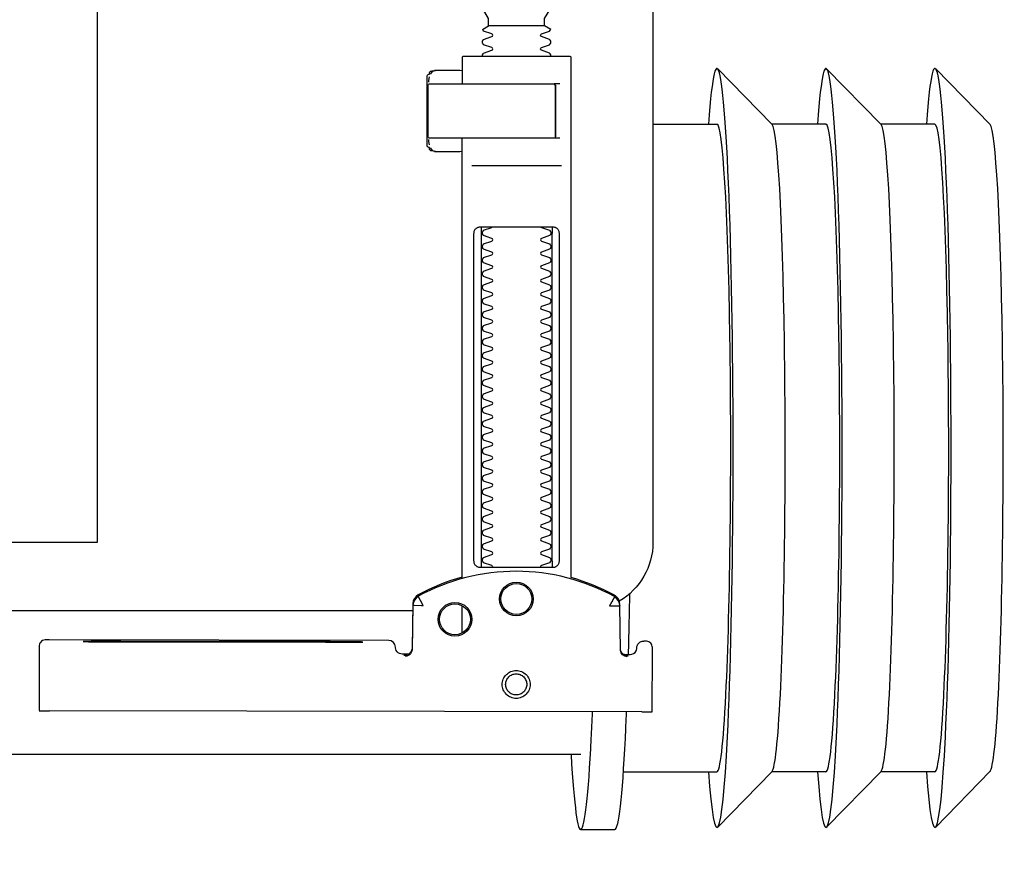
# Model space of a CAD drawing. Header units: millimetres. Extents: x 28600 to 181045, y -399112 to -163690.
# Tile 320 of 482: x 74710 to 74724, y -197720 to -197708. Entities that reach past the tile are written whole.
import ezdxf

# ---------------------------------------------------------------- set-up
doc = ezdxf.new("R2010")
doc.units = ezdxf.units.MM
doc.layers.get('0').update_dxf_attribs({"color": 8})
doc.layers.add('!!_@ wypos sanit nd', color=8, linetype='Continuous', plot=False)

# ---------------------------------------------------------------- blocks, each defined once
blk = doc.blocks.new('A$C4ebe9e89')
for points in [[(-0.24944, 0.17326), (-0.24147, 0.18145)], [(-0.24136, 0.17331), (-0.23341, 0.17331), (-0.22548, 0.18145)], [(-0.22538, 0.17331), (-0.21743, 0.17331), (-0.2095, 0.18145)], [(-0.18941, 0.18181), (-0.19441, 0.18181)], [(-0.19567, 0.17331), (-0.20939, 0.17331)], [(-0.18941, 0.17081), (-0.04454, 0.17081), (-0.04035, 0.17071), (-0.03616, 0.17042), (-0.032, 0.16993), (-0.02786, 0.16925), (-0.02376, 0.16837), (-0.0197, 0.16731), (-0.0157, 0.16606), (-0.01176, 0.16462), (-0.00789, 0.163), (-0.0041, 0.1612), (-0.0004, 0.15923), (0.0032, 0.15708), (0.00671, 0.15478), (0.0101, 0.1523), (0.01337, 0.14968)], [(-0.19839, 0.16455), (-0.11148, 0.16437)], [(-0.19593, 0.15629), (-0.19608, 0.15629), (-0.19638, 0.15629), (-0.19593, 0.1562), (-0.19577, 0.15614), (-0.19563, 0.15605), (-0.19551, 0.15594), (-0.1954, 0.15581), (-0.19532, 0.15567), (-0.19526, 0.15551), (-0.19523, 0.15535)], [(-0.16479, 0.14865), (-0.16466, 0.1552), (-0.16464, 0.15536), (-0.1646, 0.15551), (-0.16454, 0.15566), (-0.16445, 0.15579), (-0.16435, 0.15591), (-0.16422, 0.15601), (-0.16408, 0.15609), (-0.16394, 0.15614), (-0.16348, 0.15622), (-0.1638, 0.15623), (-0.16395, 0.15623)], [(-0.12195, 0.15427), (-0.15195, 0.15433)], [(-0.15195, 0.15423), (-0.12195, 0.15417)], [(-0.172, 0.15297), (-0.172, 0.14892)], [(0.16493, 0.14968), (-0.16477, 0.14968)], [(-0.172, 0.14497), (-0.172, 0.08036)], [(-0.1852, 0.14236), (-0.1852, 0.09436)], [(-0.1748, 0.09436), (-0.1748, 0.14236)], [(-0.11847, 0.04968), (-0.11847, 0.13968), (0.11153, 0.13968), (0.11153, 0.04968)], [(-0.17342, 0.08436), (-0.18658, 0.08436)], [(-0.172, 0.0823), (-0.17167, 0.08236), (-0.1682, 0.08236), (-0.16809, 0.08236), (-0.16798, 0.08234), (-0.16789, 0.08225), (-0.16779, 0.08224), (-0.16762, 0.08223), (-0.16752, 0.08223), (-0.16741, 0.08221), (-0.1673, 0.08214), (-0.16725, 0.082), (-0.16725, 0.08174), (-0.16711, 0.08172), (-0.16701, 0.08168), (-0.16693, 0.08162), (-0.16687, 0.08148), (-0.16687, 0.07124), (-0.16691, 0.07111), (-0.16701, 0.07103), (-0.16725, 0.07098), (-0.16725, 0.07071), (-0.16728, 0.07061), (-0.16735, 0.07054), (-0.16746, 0.0705), (-0.16762, 0.07049), (-0.16775, 0.07048), (-0.16789, 0.07046), (-0.16797, 0.07039), (-0.16807, 0.07036), (-0.1682, 0.07036), (-0.17167, 0.07036), (-0.172, 0.07041)], [(-0.16829, 0.08235), (-0.16772, 0.08221), (-0.16738, 0.08176)], [(-0.16723, 0.08135), (-0.16714, 0.08082), (-0.16713, 0.08055)], [(-0.18633, 0.08036), (-0.17526, 0.08036), (-0.17367, 0.08036)], [(-0.24944, 0.07835), (-0.24147, 0.07016)], [(-0.24136, 0.07831), (-0.23341, 0.07831), (-0.22548, 0.07016)], [(-0.22538, 0.07831), (-0.21743, 0.07831), (-0.2095, 0.07016)], [(-0.2, 0.07831), (-0.20939, 0.07831)], [(-0.18633, 0.07236), (-0.1855, 0.07236), (-0.18567, 0.07246), (-0.1857, 0.07256)], [(-0.16738, 0.07096), (-0.16772, 0.07051), (-0.16829, 0.07036)], [(-0.16713, 0.07216), (-0.16714, 0.0719), (-0.16723, 0.07137)], [(-0.1841, 0.06388), (-0.1759, 0.06388)]]:
    blk.add_lwpolyline(points)
for points in [[(-0.19989, 0.16454), (-0.19995, 0.15554, 0.009369), (-0.19993, 0.15511), (-0.19991, 0.15494), (-0.19986, 0.15477), (-0.19978, 0.15461), (-0.19968, 0.15447), (-0.19955, 0.15435), (-0.1994, 0.15426), (-0.19924, 0.15419), (-0.19907, 0.15415), (-0.19895, 0.15414), (-0.1988, 0.15414)], [(-0.16412, 0.15607), (-0.16324, 0.15607), (-0.16303, 0.15604), (-0.16282, 0.15598), (-0.16264, 0.15587), (-0.16249, 0.15572), (-0.16236, 0.15555), (-0.16228, 0.15535), (-0.16224, 0.15515, 0.002299), (-0.16224, 0.15503, 0.40455), (-0.16124, 0.15406), (-0.11145, 0.15396), (-0.11127, 0.15396), (-0.11111, 0.15396), (-0.11099, 0.15396), (-0.11083, 0.15397), (-0.11065, 0.15401), (-0.11048, 0.15408), (-0.11033, 0.15418), (-0.1102, 0.1543), (-0.11009, 0.15445), (-0.11001, 0.15461), (-0.10996, 0.15479), (-0.10995, 0.15497), (-0.10997, 0.16396), (-0.10998, 0.16435)], [(-0.19576, 0.15613), (-0.19665, 0.15613, 0.282591), (-0.19753, 0.15558), (-0.19757, 0.15549), (-0.19761, 0.15538), (-0.19763, 0.15529), (-0.19764, 0.15514, -0.415352), (-0.19864, 0.15414)], [(-0.19623, 0.15644), (-0.19587, 0.15638), (-0.19555, 0.15617), (-0.19533, 0.15585), (-0.19523, 0.1555), (-0.19513, 0.14894), (-0.19513, 0.14888, 0.265347), (-0.19435, 0.14762, 0.125711), (-0.17997, 0.14391, 0.125711), (-0.16558, 0.14756, 0.26954), (-0.16479, 0.14885), (-0.16467, 0.1554), (-0.16464, 0.15562), (-0.16456, 0.15583), (-0.16444, 0.15601), (-0.16428, 0.15617), (-0.16409, 0.15628), (-0.16388, 0.15635), (-0.16368, 0.15638)], [(-0.15993, 0.04968), (-0.17248, 0.04968, 0.405519), (-0.172, 0.05018), (-0.172, 0.05088, 0.414214), (-0.1725, 0.05138), (-0.1875, 0.05138, 0.414214), (-0.188, 0.05088), (-0.188, 0.05018, 0.405519), (-0.18751, 0.04968), (-0.19, 0.04968, -0.414214), (-0.2, 0.05968), (-0.2, 0.13968, -0.266001), (-0.19506, 0.1483)], [(-0.19512, 0.14869), (-0.19511, 0.1485), (-0.19509, 0.1484), (-0.19506, 0.1483), (-0.19503, 0.1482), (-0.19498, 0.1481), (-0.19493, 0.148), (-0.19488, 0.14791), (-0.19482, 0.14782), (-0.19475, 0.14774), (-0.19467, 0.14766), (-0.1946, 0.14759), (-0.19451, 0.14753), (-0.19443, 0.14747), (-0.19434, 0.14742), (-0.19358, 0.14701), (-0.19281, 0.14663), (-0.19203, 0.14628), (-0.19124, 0.14594), (-0.19044, 0.14563), (-0.18964, 0.14534), (-0.18882, 0.14507), (-0.188, 0.14483), (-0.188, 0.06856, 0.414214), (-0.1878, 0.06836), (-0.17545, 0.06836), (-0.1722, 0.06836, 0.414214), (-0.172, 0.06856), (-0.172, 0.07236)], [(-0.172, 0.14478), (-0.17117, 0.14502), (-0.17034, 0.14528), (-0.16952, 0.14557), (-0.16871, 0.14588), (-0.16791, 0.14622), (-0.16712, 0.14657), (-0.16635, 0.14695), (-0.16558, 0.14736), (-0.16557, 0.14736, 0.269546), (-0.16479, 0.14865)], [(-0.18353, 0.09336, 0.182836), (-0.18364, 0.09345), (-0.18485, 0.09386, 0.050055), (-0.185, 0.09412), (-0.185, 0.0944, 0.050055), (-0.18485, 0.09466), (-0.18364, 0.09507, 0.719897), (-0.18364, 0.09545), (-0.18485, 0.09586, 0.050055), (-0.185, 0.09612), (-0.185, 0.0964, 0.050055), (-0.18485, 0.09666), (-0.18364, 0.09707, 0.719897), (-0.18364, 0.09745), (-0.18485, 0.09786, 0.050055), (-0.185, 0.09812), (-0.185, 0.0984, 0.050055), (-0.18485, 0.09866), (-0.18364, 0.09907, 0.719897), (-0.18364, 0.09945), (-0.18485, 0.09986, 0.050055), (-0.185, 0.10012), (-0.185, 0.1004, 0.050055), (-0.18485, 0.10066), (-0.18364, 0.10107, 0.719897), (-0.18364, 0.10145), (-0.18485, 0.10186, 0.050055), (-0.185, 0.10212), (-0.185, 0.1024, 0.050055), (-0.18485, 0.10266), (-0.18364, 0.10307, 0.719897), (-0.18364, 0.10345), (-0.18485, 0.10386, 0.050055), (-0.185, 0.10412), (-0.185, 0.1044, 0.050055), (-0.18485, 0.10466), (-0.18364, 0.10507, 0.719897), (-0.18364, 0.10545), (-0.18485, 0.10586, 0.050055), (-0.185, 0.10612), (-0.185, 0.1064, 0.050055), (-0.18485, 0.10666), (-0.18364, 0.10707, 0.719897), (-0.18364, 0.10745), (-0.18485, 0.10786, 0.050055), (-0.185, 0.10812), (-0.185, 0.1084, 0.050055), (-0.18485, 0.10866), (-0.18364, 0.10907, 0.719897), (-0.18364, 0.10945), (-0.18485, 0.10986, 0.050055), (-0.185, 0.11012), (-0.185, 0.1104, 0.050055), (-0.18485, 0.11066), (-0.18364, 0.11107, 0.719897), (-0.18364, 0.11145), (-0.18485, 0.11186, 0.050055), (-0.185, 0.11212), (-0.185, 0.1124, 0.050055), (-0.18485, 0.11266), (-0.18364, 0.11307, 0.719897), (-0.18364, 0.11345), (-0.18485, 0.11386, 0.050055), (-0.185, 0.11412), (-0.185, 0.1144, 0.050055), (-0.18485, 0.11466), (-0.18364, 0.11507, 0.719897), (-0.18364, 0.11545), (-0.18485, 0.11586, 0.050055), (-0.185, 0.11612), (-0.185, 0.1164, 0.050055), (-0.18485, 0.11666), (-0.18364, 0.11707, 0.719897), (-0.18364, 0.11745), (-0.18485, 0.11786, 0.050055), (-0.185, 0.11812), (-0.185, 0.1184, 0.050055), (-0.18485, 0.11866), (-0.18364, 0.11907, 0.719897), (-0.18364, 0.11945), (-0.18485, 0.11986, 0.050055), (-0.185, 0.12012), (-0.185, 0.1204, 0.050055), (-0.18485, 0.12066), (-0.18364, 0.12107, 0.719897), (-0.18364, 0.12145), (-0.18485, 0.12186, 0.050055), (-0.185, 0.12212), (-0.185, 0.1224, 0.050055), (-0.18485, 0.12266), (-0.18364, 0.12307, 0.719897), (-0.18364, 0.12345), (-0.18485, 0.12386, 0.050055), (-0.185, 0.12412), (-0.185, 0.1244, 0.050055), (-0.18485, 0.12466), (-0.18364, 0.12507, 0.719897), (-0.18364, 0.12545), (-0.18485, 0.12586, 0.050055), (-0.185, 0.12612), (-0.185, 0.1264, 0.050055), (-0.18485, 0.12666), (-0.18364, 0.12707, 0.719897), (-0.18364, 0.12745), (-0.18485, 0.12786, 0.050055), (-0.185, 0.12812), (-0.185, 0.1284, 0.050055), (-0.18485, 0.12866), (-0.18364, 0.12907, 0.719897), (-0.18364, 0.12945), (-0.18485, 0.12986, 0.050055), (-0.185, 0.13012), (-0.185, 0.1304, 0.050055), (-0.18485, 0.13066), (-0.18364, 0.13107, 0.719897), (-0.18364, 0.13145), (-0.18485, 0.13186, 0.050055), (-0.185, 0.13212), (-0.185, 0.1324, 0.050055), (-0.18485, 0.13266), (-0.18364, 0.13307, 0.719897), (-0.18364, 0.13345), (-0.18485, 0.13386, 0.050055), (-0.185, 0.13412), (-0.185, 0.1344, 0.050055), (-0.18485, 0.13466), (-0.18364, 0.13507, 0.719897), (-0.18364, 0.13545), (-0.18485, 0.13586, 0.050055), (-0.185, 0.13612), (-0.185, 0.1364, 0.050055), (-0.18485, 0.13666), (-0.18364, 0.13707, 0.719897), (-0.18364, 0.13745), (-0.18485, 0.13786, 0.050055), (-0.185, 0.13812), (-0.185, 0.1384, 0.050055), (-0.18485, 0.13866), (-0.18364, 0.13907, 0.719897), (-0.18364, 0.13945), (-0.18485, 0.13986, 0.050055), (-0.185, 0.14012), (-0.185, 0.1404, 0.050055), (-0.18485, 0.14066), (-0.18364, 0.14107, 0.719897), (-0.18364, 0.14145), (-0.18485, 0.14186, 0.050055), (-0.185, 0.14212), (-0.185, 0.1424, 0.050055), (-0.18485, 0.14266), (-0.18364, 0.14307, 0.474594), (-0.18353, 0.14336)], [(-0.17647, 0.14336, 0.474594), (-0.17636, 0.14307), (-0.17514, 0.14266, 0.050055), (-0.175, 0.1424), (-0.175, 0.14212, 0.050055), (-0.17514, 0.14186), (-0.17636, 0.14145, 0.719897), (-0.17636, 0.14107), (-0.17514, 0.14066, 0.050055), (-0.175, 0.1404), (-0.175, 0.14012, 0.050055), (-0.17514, 0.13986), (-0.17636, 0.13945, 0.719897), (-0.17636, 0.13907), (-0.17514, 0.13866, 0.050055), (-0.175, 0.1384), (-0.175, 0.13812, 0.050055), (-0.17514, 0.13786), (-0.17636, 0.13745, 0.719897), (-0.17636, 0.13707), (-0.17514, 0.13666, 0.050055), (-0.175, 0.1364), (-0.175, 0.13612, 0.050055), (-0.17514, 0.13586), (-0.17636, 0.13545, 0.719897), (-0.17636, 0.13507), (-0.17514, 0.13466, 0.050055), (-0.175, 0.1344), (-0.175, 0.13412, 0.050055), (-0.17514, 0.13386), (-0.17636, 0.13345, 0.719897), (-0.17636, 0.13307), (-0.17514, 0.13266, 0.050055), (-0.175, 0.1324), (-0.175, 0.13212, 0.050055), (-0.17514, 0.13186), (-0.17636, 0.13145, 0.719897), (-0.17636, 0.13107), (-0.17514, 0.13066, 0.050055), (-0.175, 0.1304), (-0.175, 0.13012, 0.050055), (-0.17514, 0.12986), (-0.17636, 0.12945, 0.719897), (-0.17636, 0.12907), (-0.17514, 0.12866, 0.050055), (-0.175, 0.1284), (-0.175, 0.12812, 0.050055), (-0.17514, 0.12786), (-0.17636, 0.12745, 0.719897), (-0.17636, 0.12707), (-0.17514, 0.12666, 0.050055), (-0.175, 0.1264), (-0.175, 0.12612, 0.050055), (-0.17514, 0.12586), (-0.17636, 0.12545, 0.719897), (-0.17636, 0.12507), (-0.17514, 0.12466, 0.050055), (-0.175, 0.1244), (-0.175, 0.12412, 0.050055), (-0.17514, 0.12386), (-0.17636, 0.12345, 0.719897), (-0.17636, 0.12307), (-0.17514, 0.12266, 0.050055), (-0.175, 0.1224), (-0.175, 0.12212, 0.050055), (-0.17514, 0.12186), (-0.17636, 0.12145, 0.719897), (-0.17636, 0.12107), (-0.17514, 0.12066, 0.050055), (-0.175, 0.1204), (-0.175, 0.12012, 0.050055), (-0.17514, 0.11986), (-0.17636, 0.11945, 0.719897), (-0.17636, 0.11907), (-0.17514, 0.11866, 0.050055), (-0.175, 0.1184), (-0.175, 0.11812, 0.050055), (-0.17514, 0.11786), (-0.17636, 0.11745, 0.719897), (-0.17636, 0.11707), (-0.17514, 0.11666, 0.050055), (-0.175, 0.1164), (-0.175, 0.11612, 0.050055), (-0.17514, 0.11586), (-0.17636, 0.11545, 0.719897), (-0.17636, 0.11507), (-0.17514, 0.11466, 0.050055), (-0.175, 0.1144), (-0.175, 0.11412, 0.050055), (-0.17514, 0.11386), (-0.17636, 0.11345, 0.719897), (-0.17636, 0.11307), (-0.17514, 0.11266, 0.050055), (-0.175, 0.1124), (-0.175, 0.11212, 0.050055), (-0.17514, 0.11186), (-0.17636, 0.11145, 0.719897), (-0.17636, 0.11107), (-0.17514, 0.11066, 0.050055), (-0.175, 0.1104), (-0.175, 0.11012, 0.050055), (-0.17514, 0.10986), (-0.17636, 0.10945, 0.719897), (-0.17636, 0.10907), (-0.17514, 0.10866, 0.050055), (-0.175, 0.1084), (-0.175, 0.10812, 0.050055), (-0.17514, 0.10786), (-0.17636, 0.10745, 0.719897), (-0.17636, 0.10707), (-0.17514, 0.10666, 0.050055), (-0.175, 0.1064), (-0.175, 0.10612, 0.050055), (-0.17514, 0.10586), (-0.17636, 0.10545, 0.719897), (-0.17636, 0.10507), (-0.17514, 0.10466, 0.050055), (-0.175, 0.1044), (-0.175, 0.10412, 0.050055), (-0.17514, 0.10386), (-0.17636, 0.10345, 0.719897), (-0.17636, 0.10307), (-0.17514, 0.10266, 0.050055), (-0.175, 0.1024), (-0.175, 0.10212, 0.050055), (-0.17514, 0.10186), (-0.17636, 0.10145, 0.719897), (-0.17636, 0.10107), (-0.17514, 0.10066, 0.050055), (-0.175, 0.1004), (-0.175, 0.10012, 0.050055), (-0.17514, 0.09986), (-0.17636, 0.09945, 0.719897), (-0.17636, 0.09907), (-0.17514, 0.09866, 0.050055), (-0.175, 0.0984), (-0.175, 0.09812, 0.050055), (-0.17514, 0.09786), (-0.17636, 0.09745, 0.719897), (-0.17636, 0.09707), (-0.17514, 0.09666, 0.050055), (-0.175, 0.0964), (-0.175, 0.09612, 0.050055), (-0.17514, 0.09586), (-0.17636, 0.09545, 0.719897), (-0.17636, 0.09507), (-0.17514, 0.09466, 0.050055), (-0.175, 0.0944), (-0.175, 0.09412, 0.050055), (-0.17514, 0.09386), (-0.17636, 0.09345, 0.182836), (-0.17647, 0.09336)], [(-0.1857, 0.08016), (-0.1857, 0.07256), (-0.1857, 0.08016), (-0.18567, 0.08026), (-0.18559, 0.08034), (-0.17695, 0.08036), (-0.16725, 0.08036, -0.414214), (-0.16705, 0.08016), (-0.16705, 0.07256, -0.414214), (-0.16725, 0.07236), (-0.18543, 0.07236), (-0.18553, 0.0724), (-0.18559, 0.07256)], [(-0.185, 0.06836), (-0.185, 0.06812, -0.050055), (-0.18485, 0.06786), (-0.18364, 0.06745, -0.719897), (-0.18364, 0.06707), (-0.18485, 0.06666, -0.050055), (-0.185, 0.0664), (-0.185, 0.06612, -0.050055), (-0.18485, 0.06586), (-0.18364, 0.06545, -0.719897), (-0.18364, 0.06507), (-0.18485, 0.06466, -0.050055), (-0.185, 0.0644), (-0.1841, 0.06388), (-0.1841, 0.06282), (-0.185, 0.06126), (-0.185, 0.05138)], [(-0.175, 0.06836), (-0.175, 0.06812, 0.050055), (-0.17514, 0.06786), (-0.17636, 0.06745, 0.719897), (-0.17636, 0.06707), (-0.17514, 0.06666, 0.050055), (-0.175, 0.0664), (-0.175, 0.06612, 0.050055), (-0.17514, 0.06586), (-0.17636, 0.06545, 0.719897), (-0.17636, 0.06507), (-0.17514, 0.06466, 0.050055), (-0.175, 0.0644), (-0.1759, 0.06388), (-0.1759, 0.06282), (-0.175, 0.06126), (-0.175, 0.05138)]]:
    blk.add_lwpolyline(points, format="xyb")
for points in [[(-0.17994, 0.16256), (-0.17974, 0.16255), (-0.17954, 0.16252), (-0.17934, 0.16247), (-0.17915, 0.1624), (-0.17897, 0.16231), (-0.1788, 0.16221), (-0.17864, 0.16209), (-0.17849, 0.16196), (-0.17836, 0.16181), (-0.17824, 0.16165), (-0.17813, 0.16147), (-0.17805, 0.16129), (-0.17798, 0.1611), (-0.17793, 0.16091), (-0.1779, 0.16071), (-0.17789, 0.16051), (-0.1779, 0.16031), (-0.17793, 0.16011), (-0.17798, 0.15991), (-0.17805, 0.15972), (-0.17814, 0.15954), (-0.17824, 0.15937), (-0.17836, 0.15921), (-0.1785, 0.15906), (-0.17865, 0.15893), (-0.17881, 0.15881), (-0.17898, 0.1587), (-0.17916, 0.15862), (-0.17935, 0.15855), (-0.17955, 0.1585), (-0.17975, 0.15847), (-0.17995, 0.15846), (-0.18015, 0.15847), (-0.18035, 0.1585), (-0.18054, 0.15855), (-0.18073, 0.15862), (-0.18091, 0.15871), (-0.18108, 0.15881), (-0.18124, 0.15893), (-0.18139, 0.15907), (-0.18153, 0.15922), (-0.18165, 0.15938), (-0.18175, 0.15955), (-0.18184, 0.15973), (-0.1819, 0.15992), (-0.18195, 0.16012), (-0.18198, 0.16031), (-0.18199, 0.16052), (-0.18198, 0.16072), (-0.18195, 0.16091), (-0.1819, 0.16111), (-0.18183, 0.1613), (-0.18175, 0.16148), (-0.18164, 0.16165), (-0.18152, 0.16181), (-0.18139, 0.16196), (-0.18124, 0.1621), (-0.18108, 0.16222), (-0.1809, 0.16232), (-0.18072, 0.1624), (-0.18053, 0.16247), (-0.18034, 0.16252), (-0.18014, 0.16255)], [(-0.17994, 0.16205), (-0.17979, 0.16205), (-0.17964, 0.16202), (-0.17949, 0.16199), (-0.17935, 0.16194), (-0.17921, 0.16187), (-0.17908, 0.16179), (-0.17896, 0.1617), (-0.17884, 0.1616), (-0.17874, 0.16149), (-0.17865, 0.16136), (-0.17857, 0.16123), (-0.17851, 0.1611), (-0.17846, 0.16095), (-0.17842, 0.1608), (-0.1784, 0.16065), (-0.17839, 0.1605), (-0.1784, 0.16035), (-0.17842, 0.1602), (-0.17846, 0.16005), (-0.17851, 0.15991), (-0.17858, 0.15977), (-0.17866, 0.15964), (-0.17875, 0.15952), (-0.17885, 0.15941), (-0.17896, 0.1593), (-0.17908, 0.15921), (-0.17921, 0.15914), (-0.17935, 0.15907), (-0.1795, 0.15902), (-0.17964, 0.15898), (-0.17979, 0.15896), (-0.17995, 0.15895), (-0.1801, 0.15896), (-0.18025, 0.15899), (-0.18039, 0.15902), (-0.18054, 0.15907), (-0.18067, 0.15914), (-0.18081, 0.15922), (-0.18093, 0.15931), (-0.18104, 0.15941), (-0.18114, 0.15952), (-0.18123, 0.15965), (-0.18131, 0.15978), (-0.18138, 0.15991), (-0.18143, 0.16006), (-0.18146, 0.16021), (-0.18148, 0.16036), (-0.18149, 0.16051), (-0.18148, 0.16066), (-0.18146, 0.16081), (-0.18142, 0.16096), (-0.18137, 0.1611), (-0.18131, 0.16124), (-0.18123, 0.16137), (-0.18114, 0.16149), (-0.18104, 0.1616), (-0.18092, 0.1617), (-0.1808, 0.1618), (-0.18067, 0.16187), (-0.18053, 0.16194), (-0.18039, 0.16199), (-0.18024, 0.16203), (-0.18009, 0.16205)], [(-0.17471, 0.14336), (-0.17462, 0.14336), (-0.17454, 0.14335), (-0.17445, 0.14333), (-0.17436, 0.14331), (-0.17428, 0.14327), (-0.1742, 0.14323), (-0.17413, 0.14318), (-0.17406, 0.14313), (-0.174, 0.14306), (-0.17394, 0.14299), (-0.17389, 0.1429), (-0.17384, 0.1428), (-0.1738, 0.1427), (-0.17378, 0.14259), (-0.17376, 0.14247), (-0.17375, 0.14236), (-0.17375, 0.09436), (-0.17376, 0.09424), (-0.17378, 0.09413), (-0.1738, 0.09402), (-0.17384, 0.09391), (-0.17389, 0.09382), (-0.17394, 0.09373), (-0.174, 0.09366), (-0.17406, 0.09359), (-0.17413, 0.09353), (-0.1742, 0.09349), (-0.17428, 0.09344), (-0.17436, 0.09341), (-0.17445, 0.09339), (-0.17454, 0.09337), (-0.17462, 0.09336), (-0.17471, 0.09336), (-0.18529, 0.09336), (-0.18538, 0.09336), (-0.18546, 0.09337), (-0.18555, 0.09339), (-0.18564, 0.09341), (-0.18572, 0.09344), (-0.1858, 0.09349), (-0.18587, 0.09353), (-0.18594, 0.09359), (-0.186, 0.09366), (-0.18606, 0.09373), (-0.18611, 0.09382), (-0.18616, 0.09391), (-0.1862, 0.09402), (-0.18622, 0.09413), (-0.18624, 0.09424), (-0.18624, 0.09436), (-0.18624, 0.14236), (-0.18624, 0.14247), (-0.18622, 0.14259), (-0.1862, 0.1427), (-0.18616, 0.1428), (-0.18611, 0.1429), (-0.18606, 0.14299), (-0.186, 0.14306), (-0.18594, 0.14313), (-0.18587, 0.14318), (-0.1858, 0.14323), (-0.18572, 0.14327), (-0.18564, 0.14331), (-0.18555, 0.14333), (-0.18546, 0.14335), (-0.18538, 0.14336), (-0.18529, 0.14336)]]:
    blk.add_lwpolyline(points, close=True)
for points in [[(-0.19435, 0.14766), (-0.19435, 0.14766), (-0.19435, 0.14766), (-0.19435, 0.14766), (-0.19435, 0.14766), (-0.19435, 0.14766), (-0.19434, 0.14766), (-0.19434, 0.14766), (-0.19434, 0.14766), (-0.19434, 0.14766), (-0.19434, 0.14766), (-0.19435, 0.14766), (-0.19435, 0.14766), (-0.19435, 0.14766), (-0.19435, 0.14766), (-0.19435, 0.14766), (-0.19435, 0.14766), (-0.19435, 0.14766), (-0.19435, 0.14766), (-0.19435, 0.14767), (-0.19435, 0.14767), (-0.19435, 0.14767), (-0.19435, 0.14767), (-0.19435, 0.14767), (-0.19435, 0.14767), (-0.19435, 0.14768), (-0.19434, 0.14768), (-0.19434, 0.14768), (-0.19434, 0.14769), (-0.19434, 0.14769), (-0.19433, 0.1477), (-0.19433, 0.1477), (-0.19433, 0.14771), (-0.19433, 0.14771), (-0.19433, 0.14772), (-0.19432, 0.14772), (-0.19432, 0.14773), (-0.19432, 0.14773), (-0.19431, 0.14774), (-0.19431, 0.14774), (-0.19431, 0.14775), (-0.1943, 0.14776), (-0.1943, 0.14776), (-0.1943, 0.14777), (-0.19429, 0.14778), (-0.19429, 0.14779), (-0.19428, 0.14779), (-0.19428, 0.1478), (-0.19428, 0.14781), (-0.19427, 0.14782), (-0.19427, 0.14783), (-0.19426, 0.14784), (-0.19426, 0.14784), (-0.19425, 0.14785), (-0.19425, 0.14786), (-0.19424, 0.14787), (-0.19424, 0.14788), (-0.19423, 0.14789), (-0.19423, 0.1479), (-0.19422, 0.14791), (-0.19421, 0.14792), (-0.19421, 0.14793), (-0.1942, 0.14794), (-0.1942, 0.14796), (-0.19419, 0.14797), (-0.19418, 0.14798), (-0.19418, 0.14799), (-0.19417, 0.148), (-0.19416, 0.14801), (-0.19416, 0.14803), (-0.19415, 0.14804), (-0.19414, 0.14806), (-0.19412, 0.14809), (-0.19411, 0.14812), (-0.19409, 0.14814), (-0.19408, 0.14817), (-0.19406, 0.1482), (-0.19405, 0.14823), (-0.19395, 0.14841), (-0.19393, 0.14844), (-0.19389, 0.14851), (-0.19388, 0.14854), (-0.19386, 0.14858), (-0.19384, 0.14861), (-0.19382, 0.14864), (-0.1938, 0.14868), (-0.19378, 0.14871), (-0.19376, 0.14875), (-0.19375, 0.14877), (-0.19375, 0.14878), (-0.19374, 0.14878), (-0.19373, 0.1488), (-0.19373, 0.14881), (-0.19372, 0.14882), (-0.19372, 0.14883), (-0.19371, 0.14884), (-0.19371, 0.14885), (-0.1937, 0.14885), (-0.1937, 0.14886), (-0.1937, 0.14886), (-0.1937, 0.14886), (-0.1937, 0.14887), (-0.1937, 0.14887), (-0.19369, 0.14888), (-0.19369, 0.14889), (-0.19369, 0.14889), (-0.19368, 0.1489), (-0.19368, 0.1489), (-0.19368, 0.1489), (-0.19368, 0.14891), (-0.19367, 0.14891), (-0.19367, 0.14892), (-0.19366, 0.14892), (-0.19366, 0.14892), (-0.19365, 0.14893), (-0.19365, 0.14893), (-0.19364, 0.14894), (-0.19364, 0.14894), (-0.19364, 0.14894), (-0.19363, 0.14895), (-0.19363, 0.14895), (-0.19363, 0.14896), (-0.19363, 0.14896), (-0.19363, 0.14896), (-0.19363, 0.14897), (-0.19363, 0.14897), (-0.19363, 0.14898), (-0.19363, 0.14898), (-0.19363, 0.14899), (-0.19363, 0.14899), (-0.19364, 0.14899), (-0.19364, 0.149), (-0.19364, 0.149), (-0.19364, 0.149), (-0.19365, 0.149), (-0.19365, 0.149), (-0.19365, 0.149), (-0.19365, 0.149), (-0.19365, 0.149), (-0.19365, 0.149), (-0.19366, 0.149), (-0.19366, 0.149), (-0.19366, 0.149), (-0.19366, 0.149), (-0.19366, 0.149), (-0.19367, 0.149), (-0.19367, 0.149), (-0.19367, 0.149), (-0.19367, 0.149), (-0.19368, 0.149), (-0.19368, 0.149), (-0.19368, 0.149), (-0.19369, 0.149), (-0.19369, 0.14899), (-0.1937, 0.14899), (-0.1937, 0.14899), (-0.1937, 0.14899), (-0.19371, 0.14899), (-0.19371, 0.14899), (-0.19371, 0.14899), (-0.19372, 0.14898), (-0.19372, 0.14898), (-0.19373, 0.14898), (-0.19373, 0.14898), (-0.19373, 0.14898), (-0.19374, 0.14898), (-0.19374, 0.14898), (-0.19375, 0.14898), (-0.19375, 0.14899), (-0.19376, 0.14899), (-0.19376, 0.14899), (-0.19376, 0.14899), (-0.19377, 0.14899), (-0.19377, 0.14899), (-0.19377, 0.14899), (-0.19378, 0.14899), (-0.19378, 0.14899), (-0.19378, 0.14899), (-0.19378, 0.14899), (-0.19378, 0.14899), (-0.19379, 0.14899), (-0.19379, 0.14899), (-0.19379, 0.14899), (-0.1938, 0.14899), (-0.1938, 0.14899), (-0.19381, 0.14899), (-0.19381, 0.14899), (-0.19382, 0.14899), (-0.19382, 0.14899), (-0.19383, 0.14899), (-0.19384, 0.14899), (-0.19385, 0.14899), (-0.19385, 0.14899), (-0.19386, 0.14899), (-0.19387, 0.14899), (-0.19388, 0.14899), (-0.19388, 0.14899), (-0.19389, 0.14898), (-0.1939, 0.14898), (-0.19391, 0.14898), (-0.19392, 0.14898), (-0.19397, 0.14898), (-0.19398, 0.14898), (-0.19399, 0.14898), (-0.194, 0.14898), (-0.19401, 0.14898), (-0.19402, 0.14898), (-0.19403, 0.14898), (-0.19404, 0.14898), (-0.19406, 0.14898), (-0.19407, 0.14898), (-0.19408, 0.14898), (-0.19409, 0.14898), (-0.1941, 0.14898), (-0.19411, 0.14898), (-0.19416, 0.14898), (-0.19419, 0.14898), (-0.19421, 0.14898), (-0.19424, 0.14898), (-0.19426, 0.14898), (-0.19428, 0.14898), (-0.19431, 0.14898), (-0.19433, 0.14898), (-0.19435, 0.14898), (-0.19438, 0.14897), (-0.19455, 0.14897), (-0.19457, 0.14897), (-0.19459, 0.14897), (-0.19461, 0.14897), (-0.19463, 0.14897), (-0.19464, 0.14897), (-0.19465, 0.14897), (-0.19466, 0.14897), (-0.19467, 0.14897), (-0.19468, 0.14897), (-0.19469, 0.14897), (-0.1947, 0.14897), (-0.19471, 0.14897), (-0.19472, 0.14897), (-0.19473, 0.14897), (-0.19473, 0.14897), (-0.19474, 0.14897), (-0.19475, 0.14897), (-0.19476, 0.14897), (-0.19477, 0.14897), (-0.19478, 0.14897), (-0.19479, 0.14897), (-0.19479, 0.14897), (-0.1948, 0.14897), (-0.19481, 0.14897), (-0.19482, 0.14896), (-0.19483, 0.14896), (-0.19483, 0.14896), (-0.19484, 0.14896), (-0.19485, 0.14896), (-0.19486, 0.14896), (-0.19486, 0.14896), (-0.19487, 0.14896), (-0.19488, 0.14896), (-0.19489, 0.14896), (-0.19489, 0.14896), (-0.1949, 0.14896), (-0.19491, 0.14896), (-0.19491, 0.14896), (-0.19492, 0.14896), (-0.19493, 0.14896), (-0.19493, 0.14896), (-0.19494, 0.14896), (-0.19495, 0.14896), (-0.19495, 0.14896), (-0.19496, 0.14896), (-0.19497, 0.14896), (-0.19498, 0.14896), (-0.19499, 0.14896), (-0.19499, 0.14896), (-0.195, 0.14896), (-0.19501, 0.14896), (-0.19501, 0.14896), (-0.19502, 0.14896), (-0.19502, 0.14896), (-0.19503, 0.14896), (-0.19503, 0.14896), (-0.19504, 0.14896), (-0.19504, 0.14896), (-0.19504, 0.14896), (-0.19505, 0.14896), (-0.19505, 0.14896), (-0.19506, 0.14896), (-0.19506, 0.14896), (-0.19506, 0.14896), (-0.19507, 0.14896), (-0.19507, 0.14896), (-0.19508, 0.14896), (-0.19508, 0.14896), (-0.19508, 0.14896), (-0.19509, 0.14896), (-0.19509, 0.14896), (-0.19509, 0.14896), (-0.1951, 0.14896), (-0.1951, 0.14896), (-0.1951, 0.14896), (-0.1951, 0.14896), (-0.19511, 0.14896), (-0.19511, 0.14896), (-0.19511, 0.14896), (-0.19511, 0.14896), (-0.19511, 0.14896), (-0.19512, 0.14896), (-0.19512, 0.14896), (-0.19512, 0.14896), (-0.19512, 0.14896), (-0.19512, 0.14896), (-0.19512, 0.14896), (-0.19512, 0.14895), (-0.19513, 0.14895), (-0.19513, 0.14895), (-0.19513, 0.14895), (-0.19513, 0.14895), (-0.19513, 0.14895), (-0.19513, 0.14895), (-0.19513, 0.14895), (-0.19513, 0.14895), (-0.19513, 0.14895), (-0.19513, 0.14895), (-0.19513, 0.14895), (-0.19513, 0.14895), (-0.19513, 0.14895), (-0.19513, 0.14895), (-0.19513, 0.14896), (-0.19513, 0.14896), (-0.19513, 0.14896), (-0.19513, 0.14896), (-0.19513, 0.14896), (-0.19513, 0.14896), (-0.19513, 0.14896), (-0.19513, 0.14896), (-0.19513, 0.14896), (-0.19513, 0.14896), (-0.19513, 0.14896), (-0.19513, 0.14896), (-0.19513, 0.14896), (-0.19513, 0.14896), (-0.19513, 0.14896), (-0.19513, 0.14895), (-0.19513, 0.14895, 0.269547)], [(-0.1648, 0.14889), (-0.16481, 0.14889), (-0.16484, 0.1489), (-0.16497, 0.1489), (-0.16603, 0.14893), (-0.16612, 0.14893), (-0.16616, 0.14893), (-0.1662, 0.14893), (-0.16623, 0.14894), (-0.16627, 0.14895), (-0.1663, 0.14893), (-0.1663, 0.1489), (-0.16627, 0.14888), (-0.16625, 0.14885), (-0.16623, 0.14881), (-0.16621, 0.14878), (-0.16619, 0.14875), (-0.16561, 0.14767), (-0.16559, 0.14763), (-0.16558, 0.1476, 0.269546)]]:
    blk.add_lwpolyline(points, format="xyb", close=True)
for centre, radius in [((-0.17096, 0.15095), 0.00247), ((-0.17096, 0.15095), 0.00227), ((-0.17997, 0.14797), 0.00247), ((-0.17997, 0.14797), 0.00227)]:
    blk.add_circle(centre, radius)
for centre, major_axis, ratio, start_param, end_param in [((-0.18941, 0.12581), (0, 0.056), 0.04256, 5.645661, 6.988802), ((-0.24136, 0.12581), (0, 0.0557), 0.04256, 5.733752, 6.988802), ((-0.22538, 0.12581), (0, 0.0557), 0.04256, 5.733752, 6.988802), ((-0.20939, 0.12581), (0, 0.0557), 0.04256, 5.733752, 6.988802), ((-0.19441, 0.12581), (0, 0.056), 0.04256, 0, 0.705617), ((-0.24136, 0.12581), (0, 0.0475), 0.04256, 0, 0.705617), ((-0.22538, 0.12581), (0, 0.0475), 0.04256, 0, 0.705617), ((-0.20939, 0.12581), (0, 0.0475), 0.04256, 0, 0.705617), ((-0.24936, 0.12581), (0, 0.0475), 0.04256, 0.043665, 0.705617), ((-0.23337, 0.12581), (0, 0.0475), 0.04256, 0.043665, 0.705617), ((-0.21738, 0.12581), (0, 0.0475), 0.04256, 0.043665, 0.705617), ((-0.24136, 0.12581), (0, 0.0557), 0.04256, 0.705617, 3.691026), ((-0.22538, 0.12581), (0, 0.0557), 0.04256, 0.705617, 3.691026), ((-0.20939, 0.12581), (0, 0.0557), 0.04256, 0.705617, 3.691026), ((-0.19441, 0.12581), (0, 0.056), 0.04256, 0.705617, 0.806963), ((-0.18941, 0.12581), (0, 0.056), 0.04256, 0.705617, 0.807212), ((-0.19839, 0.16453), (-0.0015, 0), 0.008726, 4.712674, 6.283151), ((-0.11148, 0.16436), (-0.0015, 0), 0.008726, 3.141878, 4.712682), ((-0.24936, 0.12581), (0, 0.0475), 0.04256, 0.705617, 3.097928), ((-0.24136, 0.12581), (0, 0.0475), 0.04256, 0.705617, 3.141593), ((-0.23337, 0.12581), (0, 0.0475), 0.04256, 0.705617, 3.097928), ((-0.22538, 0.12581), (0, 0.0475), 0.04256, 0.705617, 3.141593), ((-0.21738, 0.12581), (0, 0.0475), 0.04256, 0.705617, 3.097928), ((-0.20939, 0.12581), (0, 0.0475), 0.04256, 0.705617, 3.141593), ((-0.19663, 0.15713), (-0.000002, -0.001), 0.000289, 6.274459, 6.283185), ((-0.19441, 0.12581), (0, 0.056), 0.04256, 0.998527, 1.179108), ((-0.16324, 0.15707), (-0.000002, -0.001), 0.000289, 6.274459, 6.283185), ((-0.19879, 0.15514), (-0.000011, -0.001), 0.706875, 0, 0.012337), ((-0.19844, 0.15414), (-0.000501, 0.000001), 0.008726, 0.786107, 1.14947), ((-0.19864, 0.15514), (-0.000006, -0.001), 0.408573, 0, 0.00956), ((-0.15195, 0.15428), (0.0055, -0.00001), 0.008726, 1.571085, 4.712678), ((-0.12195, 0.15422), (0.0055, -0.00001), 0.008726, 4.712678, 7.854271), ((-0.19463, 0.14876), (-0.0005, -0.000008), 0.017454, 0, 0.000137), ((-0.16529, 0.14886), (0.0005, -0.00001), 0.000006, 6.282744, 6.283185), ((-0.1852, 0.14236), (0, 0.001), 0.000289, 4.712389, 6.283185), ((-0.1748, 0.14236), (0, -0.001), 0.000289, 1.570796, 3.141593), ((-0.1852, 0.09436), (0, -0.001), 0.000289, 0, 1.570796), ((-0.1748, 0.09436), (0, -0.001), 0.000289, 0, 1.570796), ((-0.16763, 0.08203), (0.000004, 0.0002), 0.133184, 0.00502, 0.005026), ((-0.16723, 0.08153), (0.000013, 0.0002), 0.223, 0.006306, 0.006351), ((-0.16723, 0.07118), (0.000013, -0.0002), 0.223, 6.276731, 6.276777), ((-0.16763, 0.07069), (0.000004, -0.0002), 0.133184, 6.278107, 6.278112)]:
    blk.add_ellipse(centre, major_axis=major_axis, ratio=ratio, start_param=start_param, end_param=end_param)

msp = doc.modelspace()

# ---------------------------------------------------------------- block references
at = {"layer": '!!_@ wypos sanit nd', "xscale": 100, "yscale": 100, "zscale": 100, "rotation": 180}
msp.add_blockref('A$C4ebe9e89', (74698.9351, -197701.84125), dxfattribs=at)

doc.saveas('drawing.dxf')
